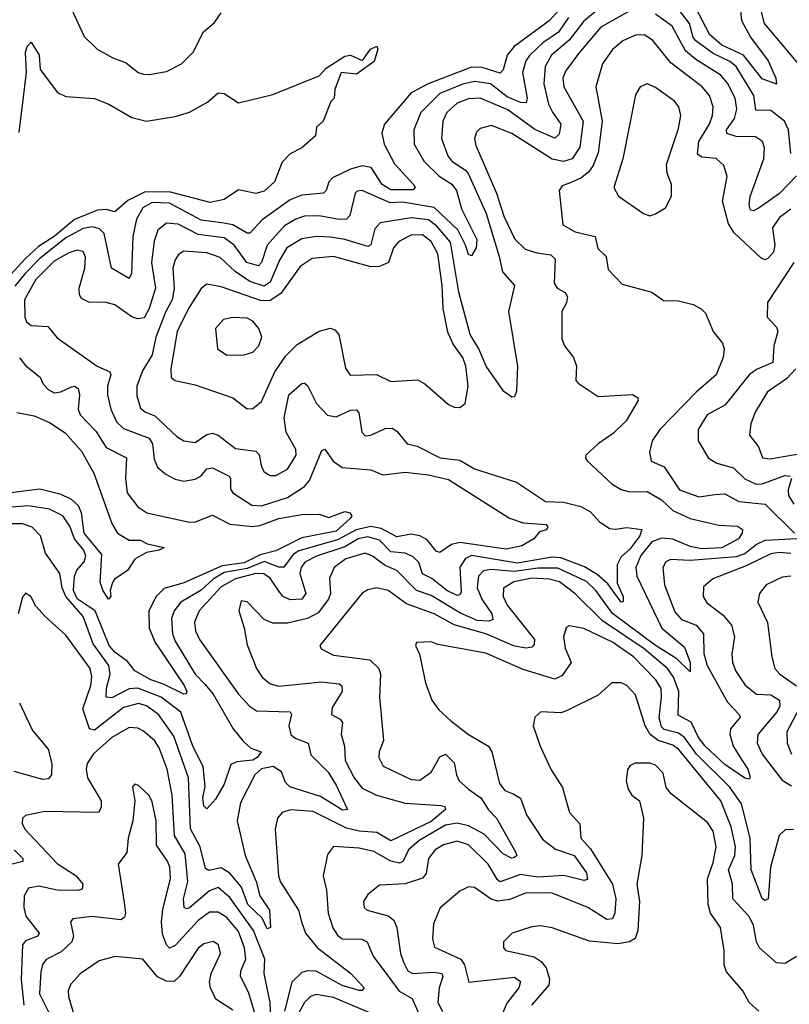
# Model space of a CAD drawing. Extents: x 1552294 to 1694791, y 811929 to 917222.
# Tile 290 of 643: x 1588915 to 1591590, y 906988 to 910408. Entities that reach past the tile are written whole.
import ezdxf

# ---------------------------------------------------------------- set-up
doc = ezdxf.new("R2010")
doc.units = 0

msp = doc.modelspace()

# ---------------------------------------------------------------- linework, layer by layer
at = {"layer": '0CON10XD'}
for points in [[(1590812.3, 910467.8), (1590755, 910403.9), (1590633.2, 910315), (1590608.8, 910285), (1590595, 910233.5), (1590585, 910221.6), (1590521.5, 910241.5), (1590485, 910243.2), (1590334.7, 910185.3), (1590275, 910153.7), (1590182.9, 910045), (1590173.9, 910015), (1590181, 909975), (1590217.3, 909907.3), (1590283.5, 909835), (1590289.4, 909825), (1590282.8, 909817.2), (1590205, 909816.7), (1590175, 909835.7), (1590136, 909895), (1590105, 909900), (1590065, 909889.3), (1590001.4, 909858.6), (1589988.9, 909845), (1589980.4, 909815), (1589970.8, 909805), (1589895, 909798.4), (1589855, 909782.3), (1589757.1, 909712.9), (1589715, 909666.8), (1589705, 909666.6), (1589655.1, 909695.1), (1589617.3, 909702.7), (1589545, 909712.1), (1589435, 909770.8), (1589375, 909773.5), (1589342.6, 909755), (1589320.2, 909715), (1589308.4, 909655), (1589303.6, 909526.4), (1589295, 909508.5), (1589233.3, 909545), (1589208.1, 909665), (1589192, 909682), (1589167.9, 909687.9), (1589135, 909683.2), (1589075, 909650.5), (1588985, 909578.8), (1588932.7, 909525), (1588897.6, 909482.4)], [(1591416.4, 910473.6), (1591423.9, 910405), (1591455, 910347.4), (1591515.9, 910265), (1591542.9, 910205), (1591545, 910184.3), (1591495, 910203), (1591430, 910285), (1591355, 910319.5), (1591313.5, 910355), (1591246.3, 910485)], [(1589094.4, 910445), (1589139.4, 910349.4), (1589183.8, 910305), (1589238.8, 910275), (1589285, 910258.6), (1589326.7, 910225), (1589345, 910219.2), (1589365, 910217.1), (1589425, 910227.8), (1589477.5, 910255), (1589517.8, 910295), (1589553.9, 910366.1), (1589592.2, 910397.8), (1589615, 910431.4)], [(1590915, 910434.8), (1590875, 910402.2), (1590825, 910336.7), (1590763.3, 910285), (1590740.5, 910245), (1590736.3, 910185), (1590752.3, 910115), (1590766.6, 910086.6), (1590795.7, 910045), (1590789.7, 910010.3), (1590775, 909996.9), (1590705, 910026.5), (1590611.2, 910095), (1590515, 910135.5), (1590475, 910133.3), (1590435, 910117.9), (1590399.1, 910085), (1590385.3, 910055), (1590381.2, 909995), (1590403.1, 909935), (1590416.8, 909916.8), (1590464.7, 909885), (1590475, 909870.9), (1590535.4, 909735), (1590581.6, 909585), (1590592.2, 909532.2), (1590634, 909485), (1590613.4, 909395), (1590645.4, 909205), (1590641.7, 909118.3), (1590635, 909097.5), (1590625, 909096.7), (1590597, 909117), (1590536.1, 909205), (1590511, 909265), (1590480.7, 909315), (1590441.5, 909461.5), (1590411.8, 909635), (1590365, 909691.2), (1590335, 909712.4), (1590275, 909720.3), (1590168.1, 909701.9), (1590148.7, 909681.3), (1590135, 909625.6), (1590125, 909620.2), (1590045, 909644.8), (1589995, 909652.5), (1589945, 909654.8), (1589895, 909646.3), (1589843.6, 909615), (1589817.7, 909572.3), (1589785, 909496.2), (1589765, 909482.7), (1589715, 909498.8), (1589663.4, 909533.4), (1589611.5, 909581.5), (1589565, 909598.7), (1589485.7, 909604.3), (1589467.1, 909592.9), (1589455, 909574.4), (1589447, 909545), (1589451.9, 909475), (1589444.8, 909435), (1589422.6, 909395), (1589388.1, 909305), (1589375, 909244.4), (1589341.4, 909188.6), (1589321.6, 909135), (1589321.7, 909101.7), (1589335, 909059.1), (1589352.2, 909045), (1589385, 909031.9), (1589460.4, 908960.4), (1589485, 908944.7), (1589525, 908940), (1589565, 908966.7), (1589585, 908971.5), (1589605, 908964.6), (1589665, 908919.1), (1589735, 908908.9), (1589746.6, 908896.6), (1589755.2, 908855.2), (1589765, 908837.5), (1589784.8, 908824.7), (1589805, 908825.3), (1589845, 908846.7), (1589875.8, 908895), (1589874.7, 908915), (1589840.5, 908975), (1589833.8, 909025), (1589850.3, 909105), (1589895.7, 909144.3)], [(1591035, 910438.3), (1590935, 910381.5), (1590858.3, 910291.7), (1590811.4, 910228.6), (1590802, 910205), (1590805.6, 910175), (1590872.8, 910055), (1590862, 909965), (1590835, 909925.2), (1590805, 909915.5), (1590765, 909923.7), (1590625, 910012.4), (1590555, 910040.9), (1590515, 910030), (1590502.7, 910017.3), (1590495.4, 909995), (1590500.6, 909970.6), (1590572.2, 909805), (1590597.9, 909725), (1590636.1, 909646.1), (1590671.2, 909611.2), (1590712.3, 909597.7), (1590760.9, 909590.9), (1590776, 909576), (1590772.8, 909492.8), (1590782.9, 909475), (1590810.4, 909460.4), (1590818.8, 909445), (1590815.4, 909425), (1590798.9, 909395), (1590799.3, 909299.3), (1590808.6, 909275), (1590839.5, 909235), (1590849.5, 909205), (1590848, 909155), (1590855.7, 909145.7), (1590925, 909098.9), (1591045, 909105.7), (1591063.3, 909095), (1591063.8, 909085), (1591022.9, 909015), (1590978.5, 908971.5), (1590925.6, 908935), (1590882.5, 908895), (1590880.8, 908885), (1590888.6, 908875), (1590973.5, 908795), (1591005, 908776.8), (1591035, 908768.2), (1591095, 908769.6), (1591145, 908740.9), (1591185, 908703), (1591245.5, 908675.5), (1591345, 908652.8), (1591409.2, 908649.2), (1591427.2, 908637.2), (1591426.2, 908625), (1591412.5, 908605), (1591355, 908574.2), (1591285, 908569.7), (1591245, 908578.8), (1591185, 908603.5), (1591145, 908607.3), (1591111.6, 908595), (1591073.1, 908546.9), (1591055.7, 908505), (1591059.1, 908475), (1591147, 908295), (1591225, 908228.7), (1591245.4, 908175), (1591245, 908143.1), (1591198.7, 908188.7), (1591125, 908234.5), (1590975.2, 908345.2), (1590916.6, 908425), (1590885, 908456.8), (1590785, 908503.2), (1590715, 908503), (1590635, 908491.5), (1590552.1, 908497.9), (1590526.4, 908493.6), (1590509.1, 908475), (1590504.5, 908435), (1590521.4, 908395), (1590555.8, 908345), (1590559.7, 908325), (1590545, 908319.3), (1590505, 908321.3), (1590446.6, 908346.6), (1590345, 908408), (1590293.9, 908425), (1590225.3, 908495), (1590185, 908511.9), (1590141.2, 908545), (1590115, 908554.7), (1590048.2, 908535), (1590007.5, 908505), (1589991.9, 908468.1), (1589994.8, 908415), (1589987.7, 908395), (1589952.2, 908347.8), (1589915, 908328.8), (1589845, 908311.6), (1589795, 908311.8), (1589764.4, 908325), (1589705, 908386), (1589685, 908390), (1589676, 908355), (1589695.4, 908295.4), (1589705, 908236.7), (1589737.7, 908155), (1589757.3, 908125), (1589785, 908101.3), (1589815, 908093.2), (1589965, 908108.7), (1590025, 908101.5), (1590034.6, 908094.6), (1590035.3, 908075), (1590000.3, 908019.7), (1589998.6, 907995), (1590028.8, 907978.8), (1590036.5, 907966.5), (1590032.4, 907925), (1590043.6, 907885), (1590045.7, 907835), (1590077, 907775), (1590105, 907739.2), (1590154.6, 907714.6), (1590255, 907687), (1590378.6, 907678.6), (1590392, 907675), (1590394.4, 907665), (1590345, 907623.2), (1590205, 907556.1), (1590156.5, 907585), (1590095, 907589.1), (1590050.2, 907600.2), (1589935, 907657.6), (1589855.9, 907664.1), (1589827.1, 907655), (1589810.5, 907635), (1589803, 907597), (1589813.9, 907435), (1589820.6, 907415), (1589883.4, 907315), (1589894.2, 907275), (1589907.8, 907235), (1589950, 907185), (1590065, 907096.4), (1590111.9, 907045), (1590105, 907035.8), (1590095, 907036.4), (1590035, 907054.2), (1589945, 907102.9), (1589915, 907105.1), (1589895, 907098.5), (1589860.2, 907065), (1589835.6, 906965)], [(1591615, 909865.9), (1591555, 909804.8), (1591485, 909754.8), (1591465, 909743.9), (1591455, 909745.8), (1591450.3, 909765), (1591454, 909794), (1591501.2, 909925), (1591503.1, 909963.1), (1591496.8, 909985), (1591471.5, 910001.5), (1591405, 910001.7), (1591372.2, 910012.2), (1591371.7, 910025), (1591398.8, 910065), (1591406.7, 910096.7), (1591401, 910135), (1591375, 910187.2), (1591352.1, 910215), (1591265, 910269.7), (1591229.2, 910299.2), (1591182.3, 910385), (1591125, 910427.2)], [(1591595, 909942.9), (1591587, 910025), (1591572.4, 910055), (1591525, 910092.8), (1591473.4, 910093.4), (1591466, 910145), (1591404.8, 910245), (1591382.7, 910262.7), (1591325, 910290.5), (1591264.3, 910334.3), (1591255.7, 910345.7), (1591242.4, 910395), (1591205, 910443.9)], [(1591491.8, 910435), (1591502.5, 910395), (1591645, 910226.2)], [(1590822.4, 910415), (1590787.1, 910365), (1590732.6, 910327.4), (1590686.5, 910283.5), (1590674.1, 910265), (1590662.4, 910225), (1590679, 910135), (1590675, 910118.8), (1590655, 910120), (1590609.4, 910139.4), (1590550.9, 910185), (1590495, 910193.5), (1590455, 910184), (1590375, 910151.2), (1590308.6, 910085), (1590284.7, 910025), (1590286.1, 909975), (1590320, 909915), (1590372.7, 909865), (1590416.8, 909836.8), (1590432.9, 909815), (1590450.8, 909750.8), (1590503.2, 909645), (1590501.7, 909615), (1590485, 909587.5), (1590475, 909592.5), (1590463.9, 909625), (1590437.5, 909677.5), (1590355.1, 909755.1), (1590245, 909774.4), (1590202.4, 909772.4), (1590105, 909814.7), (1590087.9, 909812.1), (1590081.1, 909805), (1590061.8, 909728.2), (1590050, 909715), (1590025, 909713.8), (1589955, 909726.8), (1589905, 909725.5), (1589875, 909715.6), (1589835, 909691.7), (1589774.9, 909625.1), (1589755.4, 909564.6), (1589745, 909552.6), (1589704.3, 909565), (1589660.7, 909625), (1589625, 909649.7), (1589535, 909661.3), (1589465, 909697.3), (1589425, 909701.4), (1589395, 909676.4), (1589381.6, 909638.4), (1589372.3, 909565), (1589386.6, 909475), (1589365, 909404.5), (1589347.5, 909372.5), (1589325, 909369), (1589305, 909376.1), (1589245, 909417.8), (1589215, 909425.3), (1589155, 909426.4), (1589129.1, 909439.1), (1589122.1, 909452.1), (1589121.6, 909475), (1589141.6, 909545), (1589143.4, 909583.4), (1589135, 909603.3), (1589115, 909607.1), (1589085, 909597.9), (1589035, 909568.7), (1588970.7, 909505), (1588931.9, 909435), (1588932.5, 909375), (1588938.8, 909358.8), (1588955, 909345.5), (1589012.3, 909342.3), (1589045, 909302.9), (1589184.4, 909205), (1589227.8, 909185), (1589232.1, 909175), (1589219.7, 909135), (1589220.3, 909105), (1589231.6, 909055), (1589251.2, 909011.2), (1589275, 908988.4), (1589365, 908954), (1589376.2, 908935), (1589381.7, 908881.7), (1589394.2, 908854.2), (1589420.8, 908830.8), (1589455, 908812.5), (1589485, 908805.5), (1589525, 908812), (1589545, 908823.9), (1589565, 908847.6), (1589585, 908851.2), (1589642.4, 908822.4), (1589647.6, 908815), (1589647.3, 908777.3), (1589655, 908764.5), (1589721.9, 908721.9), (1589755, 908719.6), (1589845, 908747.9), (1589905, 908786.2), (1589922, 908808), (1589965, 908911.9), (1589975, 908916.7), (1590004.3, 908874.3), (1590035, 908853.1), (1590134.7, 908844.7), (1590176.8, 908826.7), (1590255, 908836.2), (1590335, 908827.7), (1590405, 908811), (1590617.1, 908677.1), (1590665, 908660.9), (1590744, 908655), (1590750, 908645), (1590744.2, 908635.8), (1590721.2, 908628.8), (1590701.2, 908605), (1590660.5, 908580.5), (1590605, 908569.2), (1590445, 908592.2), (1590415.3, 908585), (1590375, 908557.6), (1590362.6, 908562.6), (1590331.1, 908601.1), (1590305, 908615.6), (1590275, 908621), (1590225, 908612.3), (1590171.3, 908641.3), (1590135, 908647.2), (1590084.2, 908635.8), (1590018.8, 908601.2), (1589885, 908563.8), (1589865, 908550), (1589833, 908507), (1589815, 908506.6), (1589765, 908526.1), (1589705, 908502.3), (1589625, 908488.5), (1589587.4, 908465), (1589545, 908426.5), (1589474.8, 908385), (1589451.7, 908355), (1589441.9, 908328.1), (1589445.5, 908275.5), (1589455, 908249.6), (1589524.4, 908135), (1589558.9, 908098.9), (1589586.8, 908065), (1589656.8, 907945), (1589691.7, 907901.7), (1589717.6, 907877.6), (1589754, 907865), (1589740.4, 907845), (1589725, 907835.9), (1589669.2, 907830.8), (1589648.5, 907821.5), (1589625, 907752.5), (1589595, 907700.8), (1589565, 907666.7), (1589555, 907677.5), (1589550.7, 907705), (1589559.3, 907745), (1589553, 907813), (1589515, 907888.5), (1589475, 908002.4), (1589406, 908055), (1589325, 908086.5), (1589295, 908083.8), (1589235, 908052.2), (1589215.4, 908055), (1589216.2, 908086.2), (1589229.7, 908135), (1589224.8, 908165), (1589170.3, 908240.3), (1589135.8, 908335), (1589075.2, 908404.8), (1589062, 908435), (1589054.6, 908485), (1589004.6, 908555), (1588986.7, 908615), (1588957.7, 908645), (1588925, 908657.1), (1588885, 908656.8)], [(1591595, 909749.7), (1591555, 909721.2), (1591531.1, 909685), (1591538.7, 909625), (1591535, 909600.9), (1591515, 909578.1), (1591505, 909574.2), (1591490.3, 909580.3), (1591397.5, 909667.5), (1591378.4, 909698.4), (1591357.1, 909777.1), (1591373.8, 909863.8), (1591361.7, 909901.7), (1591335, 909925.3), (1591285, 909930), (1591271, 909941), (1591275.5, 909985), (1591311.9, 910045), (1591323, 910075), (1591324.8, 910105), (1591312.5, 910145), (1591286.7, 910175), (1591177.6, 910257.6), (1591115.5, 910335.5), (1591085.8, 910355), (1591055, 910354.7), (1591010.9, 910335), (1590975, 910304.6), (1590940.3, 910255), (1590917.4, 910175), (1590939.7, 910055), (1590924.8, 909945), (1590908.3, 909901.7), (1590891.1, 909878.9), (1590865, 909857.5), (1590828.3, 909841.7), (1590799.6, 909830.4), (1590790, 909815), (1590802.5, 909695), (1590845, 909670.8), (1590915.2, 909655.2), (1590923.5, 909613.5), (1590952.7, 909585), (1590960.4, 909540.4), (1591008.9, 909488.9), (1591111.7, 909461.7), (1591152.7, 909432.7), (1591205, 909431.4), (1591255, 909419.2), (1591283.6, 909403.6), (1591298.8, 909388.8), (1591324.6, 909324.6), (1591357.3, 909285), (1591362.7, 909265), (1591360, 909235), (1591335.7, 909175), (1591266.2, 909113.8), (1591140, 908985), (1591112.5, 908945), (1591103.8, 908906.2), (1591110, 908875), (1591155.1, 908855.1), (1591207.7, 908775), (1591275, 908750.6), (1591331, 908759), (1591365, 908761), (1591414.6, 908734.6), (1591505.2, 908725.2), (1591607.1, 908625)], [(1588913.4, 910016.6), (1588938.1, 910225), (1588934.7, 910295), (1588942.4, 910317.6), (1588955, 910330), (1588982.5, 910285), (1588985.8, 910235), (1589046, 910155), (1589075, 910141.5), (1589175, 910134.5), (1589225, 910114.6), (1589305, 910067.9), (1589355, 910055.8), (1589455, 910071.2), (1589505, 910087.1), (1589568, 910122), (1589605, 910154), (1589625, 910151.2), (1589675, 910119.5), (1589795, 910148.6), (1589955, 910213.3), (1589980.2, 910239.8), (1590045, 910281.5), (1590065, 910284.3), (1590105, 910266.2), (1590109.4, 910270.6), (1590134.2, 910305), (1590156.2, 910316.2), (1590160, 910305), (1590147.3, 910262.7), (1590085, 910218.8), (1590032.5, 910225), (1590010, 910165), (1590007.5, 910135), (1589996.2, 910123.8), (1589970, 910055), (1589946.7, 910035), (1589942.5, 910005), (1589895, 909962.5), (1589855, 909942.5), (1589827.3, 909912.7), (1589800, 909845), (1589765, 909812.2), (1589735, 909804.4), (1589675, 909816.9), (1589625, 909783.6), (1589576.8, 909773.3), (1589438.4, 909808.4), (1589350.5, 909809.5), (1589290.3, 909779.7), (1589245, 909740.3), (1589215, 909748.4), (1589185, 909746.8), (1589105, 909713.9), (1589034.5, 909655), (1588979.6, 909620.4), (1588935, 909578.2), (1588802, 909435)], [(1591105, 909726.2), (1591125, 909734), (1591158.8, 909755), (1591180, 909795), (1591180.6, 909835), (1591164.6, 909874.6), (1591163.1, 909905), (1591205, 910030), (1591212.3, 910075), (1591205.4, 910105), (1591190.5, 910125), (1591125, 910172.2), (1591095, 910185.6), (1591070.8, 910175), (1591055, 910146.7), (1591011.1, 909925), (1590979.4, 909825), (1590995.5, 909795.5), (1591083.3, 909735), (1591105, 909726.2)], [(1589705, 909056.9), (1589725, 909057.5), (1589755, 909081.8), (1589801, 909185), (1589839.9, 909240.1), (1589879.6, 909280.4), (1589955, 909326.3), (1589995, 909336.4), (1590010.5, 909330.5), (1590024, 909314), (1590047.3, 909197.3), (1590063.4, 909173.4), (1590155.3, 909175.3), (1590205, 909151.5), (1590297.2, 909157.2), (1590322.8, 909142.8), (1590405, 909072), (1590425, 909062), (1590445, 909061.2), (1590462.5, 909075), (1590473.3, 909135), (1590465.4, 909204.6), (1590454.6, 909235), (1590421.5, 909281.5), (1590403.1, 909323.1), (1590386.6, 909405), (1590383.5, 909485), (1590367.8, 909595), (1590345, 909637.9), (1590315, 909660.5), (1590275, 909659.5), (1590232.5, 909637.5), (1590213.9, 909616.1), (1590196.4, 909565), (1590165, 909550.3), (1590135, 909549.4), (1590005, 909585.5), (1589931.8, 909578.2), (1589889, 909551), (1589822.9, 909457.1), (1589785, 909433.1), (1589755, 909431.9), (1589615, 909480.4), (1589565, 909489.3), (1589545.3, 909474.7), (1589501.9, 909405), (1589462.2, 909325), (1589439.7, 909195), (1589441.1, 909165), (1589454.7, 909154.7), (1589525, 909139.7), (1589655, 909094.6), (1589705, 909056.9)], [(1591605.2, 909565), (1591514.2, 909425.8), (1591512.7, 909375), (1591545, 909340), (1591550.2, 909325), (1591536.3, 909275), (1591532.2, 909217.8), (1591475, 909193.5), (1591449.7, 909175), (1591377.2, 909082.8), (1591365, 909068.8), (1591304.1, 909035.9), (1591272.4, 908985), (1591272.3, 908945), (1591308.5, 908885), (1591337.7, 908867.7), (1591395, 908852), (1591435, 908813.2), (1591474.8, 908794.8), (1591495, 908795.8), (1591574.3, 908825), (1591592.1, 908822.1)], [(1589635, 909243.3), (1589695, 909244.5), (1589725, 909253.6), (1589745.4, 909275), (1589756.5, 909305), (1589745.6, 909335), (1589725, 909360.5), (1589705, 909370.8), (1589655, 909373.8), (1589623.3, 909366.7), (1589595.7, 909335), (1589602, 909265), (1589635, 909243.3)], [(1588913.8, 909233.8), (1588935.7, 909205.7), (1588986.2, 909166.2), (1588995, 909144.3), (1589013.2, 909123.2), (1589035, 909112.5), (1589057.5, 909115), (1589095, 909132.9), (1589105, 909134.7), (1589117.5, 909127.5), (1589122.6, 909105), (1589118.2, 909055), (1589124.7, 909035), (1589179, 908979), (1589215, 908921.9), (1589286.3, 908886.3), (1589282.3, 908815), (1589288.2, 908765), (1589325, 908715.5), (1589357.1, 908695), (1589505, 908662.4), (1589525.9, 908664.1), (1589585, 908687.3), (1589645, 908655.5), (1589725, 908648), (1589749.1, 908650.9), (1589815, 908675.1), (1589895, 908689.5), (1589955, 908690.4), (1589988.6, 908678.6), (1590045, 908699.6), (1590062.5, 908695), (1590068.6, 908685), (1590063.5, 908675), (1590015, 908631.1), (1589895, 908608.6), (1589805, 908563.8), (1589750.4, 908549.6), (1589695, 908521.9), (1589619, 908511), (1589485, 908452.4), (1589417.4, 908432.6), (1589389.3, 908405), (1589363.6, 908355), (1589365.2, 908295), (1589385.5, 908245), (1589486.3, 908095), (1589495.7, 908074.3), (1589493.5, 908066.5), (1589485, 908065.9), (1589415, 908100.6), (1589370.4, 908115), (1589315, 908146.1), (1589288.9, 908178.9), (1589245, 908211.7), (1589225.2, 908235), (1589176.7, 908355), (1589115, 908396.9), (1589101.9, 908425), (1589105.7, 908475), (1589113.8, 908496.2), (1589138.9, 908525), (1589144.8, 908545), (1589137.4, 908565), (1589104.8, 908605), (1589089.4, 908649.4), (1589064.3, 908684.3), (1589018.3, 908708.3), (1588945, 908719), (1588885, 908714.6)], [(1591612.1, 909195), (1591579.9, 909160.1), (1591513.3, 909115), (1591470.4, 909045), (1591455.8, 909004.2), (1591451.6, 908965), (1591482.9, 908925), (1591496.1, 908886.1), (1591523, 908883), (1591655.7, 908905.7)], [(1589895.7, 909144.3), (1589905, 909146), (1589915, 909138), (1589946.8, 909075), (1589985, 909034.7), (1590015, 909028.9), (1590065, 909051.4), (1590085, 909053.5), (1590092.9, 909042.9), (1590103.5, 908975), (1590115, 908963.1), (1590135, 908964.5), (1590185, 908987.9), (1590209, 908989), (1590225, 908978.8), (1590261.9, 908935), (1590296.3, 908926.3), (1590376.2, 908886.2), (1590445, 908878.4), (1590495, 908848.4), (1590641.5, 908801.5), (1590742.5, 908735), (1590805, 908732.4), (1590865, 908716.7), (1590898.4, 908698.4), (1590928.6, 908665), (1590965, 908641), (1590985, 908638.1), (1591025, 908644.6), (1591077.1, 908637.1), (1591070, 908615), (1591035, 908569.3), (1591005, 908542.2), (1590991, 908515), (1590991.5, 908451.5), (1591011.6, 908405), (1591012.5, 908387.5), (1591005, 908385.5), (1590958.5, 908448.5), (1590921.3, 908481.3), (1590878.2, 908508.2), (1590795, 908538.4), (1590765, 908541.3), (1590645, 908520.8), (1590485, 908546.7), (1590463.9, 908536.1), (1590445, 908506.5), (1590448.9, 908421.1), (1590445, 908410.4), (1590435, 908408.1), (1590398.9, 908425), (1590347.6, 908467.6), (1590315, 908483.2), (1590302.5, 908522.5), (1590282.7, 908542.7), (1590254.9, 908554.9), (1590205, 908559.9), (1590165, 908600.3), (1590125, 908612), (1590091.4, 908605), (1590045, 908577.6), (1589945.8, 908545), (1589906, 908524), (1589892.8, 908505), (1589888.4, 908485), (1589909.6, 908415), (1589895, 908395.3), (1589855, 908393.2), (1589830, 908405), (1589818.4, 908418.4), (1589785, 908468.7), (1589763.6, 908483.6), (1589735, 908484), (1589664.5, 908465.5), (1589615, 908438.3), (1589538.3, 908355), (1589522.2, 908315), (1589526.1, 908285), (1589540.2, 908255), (1589675.3, 908065), (1589713.3, 908023.3), (1589737.7, 908007.7), (1589854.4, 908004.4), (1589860, 907995), (1589849.7, 907955), (1589857.3, 907925), (1589872.5, 907912.5), (1589917.3, 907895), (1589926.9, 907855), (1589986.4, 907795), (1590015, 907748.9), (1590054.2, 907665), (1590036.9, 907663.1), (1589960.5, 907710.5), (1589853.8, 907743.8), (1589838.7, 907758.7), (1589825, 907795.7), (1589795.2, 907814.8), (1589755, 907806.2), (1589731.9, 907785), (1589682.3, 907687.7), (1589671, 907625), (1589698.9, 907505), (1589737, 907415), (1589749.8, 907365), (1589783.1, 907315), (1589786.9, 907255), (1589775, 907250), (1589757.2, 907287.2), (1589707.8, 907335), (1589685.1, 907395.1), (1589645, 907443.9), (1589615, 907462.3), (1589572.6, 907452.6), (1589560.2, 907460.2), (1589541.8, 907535), (1589508.1, 907598.1), (1589501.7, 907775), (1589449.9, 907919.9), (1589397.6, 907995), (1589356, 908025), (1589327.1, 908032.9), (1589275, 908019.4), (1589175, 907940.2), (1589157.2, 907945), (1589134.2, 908015), (1589162.4, 908095), (1589165.2, 908125.2), (1589159.2, 908155), (1589075, 908270.5), (1589003.1, 908335), (1588971.1, 908371.1), (1588953.8, 908405), (1588935, 908416), (1588925, 908402.5), (1588909.6, 908345)], [(1588905, 909044.2), (1588965, 909032.3), (1589018.5, 909008.5), (1589073, 908973), (1589129.5, 908909.5), (1589172.8, 908832.8), (1589235, 908658), (1589254.2, 908624.2), (1589295, 908600.4), (1589335, 908600.6), (1589357.7, 908587.7), (1589416.7, 908575), (1589400, 908565), (1589355, 908557.5), (1589315, 908534), (1589290, 908495), (1589260, 908475), (1589245, 908466.2), (1589237, 908453), (1589229.2, 908425), (1589231.2, 908405), (1589223.8, 908395), (1589204.5, 908424.5), (1589194.7, 908454.7), (1589200, 908550), (1589138.3, 908625), (1589129.1, 908695), (1589119.2, 908719.2), (1589095, 908741.4), (1589058.7, 908758.7), (1588985, 908777.3), (1588865, 908762.3)], [(1591596.9, 908815), (1591585.7, 908775), (1591586.2, 908755), (1591604.7, 908725)], [(1591617.5, 908605), (1591505, 908599.3), (1591475.2, 908585), (1591435, 908553.2), (1591405, 908542), (1591245, 908530), (1591177.1, 908532.9), (1591160.6, 908525), (1591150, 908505), (1591156.2, 908445), (1591191.7, 908351.7), (1591215, 908324.8), (1591265.5, 908305), (1591291.8, 908275), (1591293, 908207), (1591304.5, 908165), (1591375, 908037.2), (1591415.5, 907995), (1591418.2, 907985), (1591385, 907945.6), (1591383, 907927), (1591394.8, 907885), (1591425.6, 907835.6)], [(1591595, 908553.4), (1591555, 908556.9), (1591525, 908552.4), (1591439.2, 908510.8), (1591323.7, 908466.3), (1591291.5, 908438.5), (1591289.6, 908405), (1591303.1, 908383.1), (1591359.7, 908339.7), (1591389.2, 908305), (1591399.6, 908265), (1591389.5, 908205), (1591391.6, 908175), (1591403.8, 908145), (1591436.3, 908096.3), (1591475, 908065.6), (1591525, 908063), (1591555.3, 908045), (1591557.1, 908025), (1591547.2, 908005), (1591480.2, 907925), (1591478.1, 907895), (1591495, 907856.7), (1591565, 907766.3), (1591597.6, 907747.6)], [(1591595, 908475.3), (1591565, 908471.5), (1591509.4, 908445), (1591485.5, 908415), (1591480.4, 908385), (1591513.9, 908313.9), (1591528.8, 908195), (1591539.7, 908155), (1591556.2, 908135), (1591615, 908094.7)], [(1591425.6, 907835.6), (1591445.2, 907805), (1591453.3, 907776.7), (1591450, 907770), (1591435, 907773.6), (1591365, 907820.6), (1591297, 907885), (1591273.8, 907915), (1591247.9, 907967.9), (1591202.8, 907992.8), (1591205.7, 908075), (1591187.3, 908125), (1591166.2, 908155), (1591085, 908223.4), (1590940.6, 908320.6), (1590844.1, 908415), (1590790.9, 908455), (1590755, 908464.9), (1590695, 908467.9), (1590631.8, 908455), (1590596.2, 908433.8), (1590595.2, 908405), (1590609.1, 908375), (1590703.9, 908255), (1590702.4, 908237.6), (1590695, 908228.1), (1590674.8, 908225.2), (1590635, 908232.6), (1590534.4, 908274.4), (1590425, 908306.5), (1590355, 908344.5), (1590259.2, 908379.2), (1590195, 908425.3), (1590155, 908434.7), (1590125, 908428.2), (1590105, 908416.2), (1589958, 908235), (1589962.7, 908222.7), (1590005, 908200.4), (1590131.1, 908185), (1590163, 908155), (1590168.8, 908135), (1590165.4, 908054.6), (1590179.1, 907905), (1590163.8, 907865), (1590162.9, 907845), (1590177.8, 907815), (1590275, 907769.3), (1590305, 907767.3), (1590344.6, 907795), (1590375, 907847.8), (1590395, 907856.7), (1590425, 907827.1), (1590432.4, 907785), (1590442.3, 907765), (1590474, 907735), (1590517.7, 907705), (1590544.1, 907664.1), (1590571.8, 907635), (1590639.5, 907515), (1590642.2, 907505), (1590635, 907497.8), (1590624.4, 907495.6), (1590595, 907510.5), (1590529.1, 907579.1), (1590475, 907607.9), (1590435, 907617.4), (1590395, 907610.5), (1590302.9, 907557.1), (1590266.4, 907525), (1590247.9, 907485), (1590235, 907478.9), (1590205, 907485.7), (1590145, 907519.6), (1590095, 907530.2), (1590005, 907536.2), (1589985, 907508.8), (1589970, 907435), (1589981.1, 907385), (1589986.7, 907305), (1590003.6, 907253.6), (1590018.9, 907228.9), (1590035, 907215.8), (1590103.3, 907215), (1590122.5, 907205), (1590142.8, 907155), (1590205, 907072.8), (1590234.1, 907034.1), (1590278.8, 907008.8), (1590309.1, 906939.1)], [(1591604, 907596), (1591575, 907594.3), (1591554.4, 907575), (1591523.8, 907465), (1591515.8, 907354.2), (1591505, 907348.5), (1591495, 907355.6), (1591457.1, 907455), (1591453.4, 907565), (1591423.9, 907685), (1591382.8, 907742.8), (1591267.5, 907857.5), (1591225, 907915.2), (1591205, 907929.7), (1591155, 907942.3), (1591145, 907952.2), (1591136.9, 907983.1), (1591145.9, 908055), (1591143.7, 908085), (1591125.2, 908115), (1591047.5, 908195), (1590975, 908245.5), (1590875, 908293.6), (1590825, 908303.1), (1590813.9, 908296.1), (1590805.3, 908264.7), (1590811.1, 908225), (1590831.6, 908175), (1590799.7, 908130.3), (1590775, 908117.1), (1590665, 908151.1), (1590535, 908207.7), (1590367.7, 908237.7), (1590345, 908246.7), (1590293.3, 908245), (1590290, 908235), (1590304.5, 908204.5), (1590325.5, 908105), (1590346.9, 908045), (1590371.2, 908011.2), (1590413.2, 907973.2), (1590474.8, 907924.8), (1590544.6, 907885), (1590555.3, 907865), (1590582.3, 907755), (1590601, 907731), (1590630.2, 907719.8)], [(1591615, 907154.5), (1591575, 907130.4), (1591545, 907132.2), (1591486.2, 907185), (1591475.7, 907205.7), (1591465, 907263.1), (1591448.5, 907295), (1591392.8, 907355), (1591391.9, 907405), (1591378.3, 907455), (1591400, 907505), (1591402.4, 907535), (1591387.7, 907605), (1591351.1, 907695), (1591204.2, 907874.2), (1591185, 907887.9), (1591134, 907904), (1591105.9, 907925.9), (1591088.6, 907955), (1591055, 908062.9), (1591025, 908095.5), (1591005, 908104.4), (1590972.5, 908105), (1590925, 908061.4), (1590815, 908007.7), (1590795, 908000.9), (1590725.5, 908004.5), (1590704.6, 907985.4), (1590699.5, 907955), (1590723.3, 907885), (1590762.4, 907802.4), (1590801.7, 907741.7), (1590818.8, 907678.8), (1590825.7, 907655), (1590861.8, 907615), (1590865.4, 907565), (1590898.8, 907528.8), (1590975.5, 907405.5), (1590986.9, 907355), (1590982.9, 907305), (1590975, 907284.6), (1590955, 907282.8), (1590889.1, 907325), (1590765, 907374.3), (1590675, 907375.6), (1590617.8, 907352.2), (1590575, 907346.9), (1590553.5, 907353.5), (1590495, 907393.6), (1590475, 907396.7), (1590445, 907381.1), (1590376.3, 907323.7), (1590352.6, 907267.4), (1590349.1, 907215), (1590356.5, 907186.5), (1590447.7, 907145), (1590461.2, 907125), (1590475.3, 907065.3), (1590635, 907082.4), (1590655, 907068), (1590649, 907045), (1590608.2, 906991.8), (1590574.8, 906915)], [(1588914.2, 908035), (1588959.3, 907939.3), (1589013.2, 907875), (1589026.7, 907825), (1589025.6, 907785), (1589015, 907771.4), (1588995, 907769.6), (1588895, 907797.3)], [(1591634.2, 908035), (1591580.9, 907935), (1591581.6, 907895), (1591597, 907857)], [(1589787.6, 906935), (1589785.1, 906995.1), (1589763.9, 907095), (1589767, 907145), (1589726.8, 907245), (1589645, 907359), (1589605, 907393.9), (1589575, 907382.3), (1589505, 907323), (1589495, 907319.7), (1589486.5, 907325), (1589484.2, 907355), (1589499.4, 907415), (1589489.6, 907510.4), (1589452.8, 907575), (1589445.1, 907715.1), (1589427.5, 907805), (1589399.1, 907879.1), (1589383.5, 907905), (1589345, 907936.9), (1589325, 907947.2), (1589295, 907949.8), (1589235, 907915.2), (1589171.7, 907858.3), (1589148.9, 907825), (1589145.4, 907805), (1589150.8, 907775), (1589197.4, 907695), (1589198.2, 907671.8), (1589188.1, 907655), (1589001.6, 907658.4), (1588935.5, 907644.5), (1588924.4, 907635), (1588922.9, 907615), (1588933.8, 907595), (1589045, 907477.5), (1589111.1, 907435), (1589134.5, 907405), (1589132.1, 907387.9), (1589116.3, 907383.7), (1589045, 907384.5), (1588981.7, 907398.3), (1588945, 907391.8), (1588930.4, 907365), (1588928.9, 907325), (1588936, 907295), (1588982.5, 907235), (1588977.5, 907225), (1588935, 907208.4), (1588924.3, 907195), (1588919.4, 907075), (1588929.4, 906985)], [(1591484.2, 906965), (1591450.6, 906995), (1591427.5, 907035), (1591371, 907101), (1591362.7, 907125), (1591362.9, 907175), (1591350.4, 907255), (1591315.4, 907305), (1591307.8, 907335), (1591305.4, 907424.6), (1591325, 907481.2), (1591334.8, 907535), (1591325, 907589.2), (1591305, 907619.4), (1591179.1, 907719.1), (1591161.3, 907741.3), (1591150.6, 907790.6), (1591125, 907818.6), (1591105, 907825.6), (1591054.2, 907825.8), (1591035, 907816.2), (1591027.5, 907802.5), (1591022.9, 907765), (1591029.5, 907735), (1591041.9, 907715), (1591069.2, 907695), (1591082.7, 907635), (1591077.2, 907505), (1591060, 907405), (1591068.7, 907345), (1591063.5, 907245), (1591053.6, 907216.4), (1591034.3, 907205.7), (1590995, 907198.7), (1590895, 907207.8), (1590765, 907253.9), (1590725, 907261.2), (1590695, 907257.5), (1590626.7, 907235), (1590596.7, 907205), (1590596, 907185), (1590603.8, 907175), (1590702.7, 907152.7), (1590727, 907137), (1590745, 907114.5), (1590756.1, 907076.1), (1590753.7, 907055), (1590693.2, 906985)], [(1589736, 906946), (1589710.5, 907030.5), (1589682, 907085), (1589683.6, 907105), (1589701.1, 907145), (1589696.1, 907183.9), (1589675, 907240.8), (1589635, 907289.8), (1589605, 907308.4), (1589575, 907308.7), (1589535, 907279), (1589455, 907192.2), (1589435, 907183.6), (1589425, 907194.5), (1589411.4, 907231.4), (1589407.9, 907275), (1589412.2, 907317.8), (1589438.6, 907425), (1589436.2, 907465), (1589429, 907485), (1589390.5, 907540.5), (1589389.1, 907625), (1589375, 907692), (1589365, 907713.8), (1589327.7, 907747.7), (1589315, 907752.5), (1589306.7, 907743.3), (1589314.6, 907694.6), (1589308, 907625), (1589292.2, 907565), (1589287.3, 907515), (1589257.5, 907475), (1589278.3, 907341.7), (1589282.7, 907305), (1589278.8, 907291.2), (1589267.8, 907282.2), (1589165, 907293.2), (1589100, 907285), (1589091.4, 907275), (1589101.7, 907225), (1589096.2, 907205), (1589059.2, 907170.8), (1589006.5, 907143.5), (1588994, 907126), (1588988.5, 907101.5), (1588984.1, 907025), (1589018.3, 906955)], [(1590630.2, 907719.8), (1590654.8, 907704.8), (1590676, 907646), (1590732.3, 907562.3), (1590777.2, 907527.2), (1590841.3, 907505), (1590884.7, 907445), (1590888.7, 907421.3), (1590875, 907418.8), (1590805.5, 907435.5), (1590715, 907430), (1590655, 907439.6), (1590585, 907413.8), (1590575, 907420.3), (1590543, 907475), (1590475, 907542), (1590435, 907554.8), (1590387.5, 907542.5), (1590359.3, 907525), (1590335.3, 907495), (1590327, 907443), (1590315, 907425.9), (1590255, 907406.7), (1590165, 907401.8), (1590125, 907370), (1590110, 907345), (1590111.4, 907325), (1590122.5, 907315), (1590195, 907295.4), (1590215, 907280.6), (1590225.2, 907255.2), (1590237.8, 907165), (1590248.3, 907135), (1590263.2, 907105), (1590280, 907095), (1590355, 907100.3), (1590381.8, 907095), (1590385.6, 907085), (1590372.4, 907045), (1590368.1, 906995), (1590383.9, 906963.9)], [(1588895.9, 907525), (1588925.6, 907494.4), (1588925.3, 907484.7), (1588875, 907472.1)], [(1589655, 906968.4), (1589596.7, 907006.7), (1589577.9, 907045), (1589574.8, 907065.2), (1589580.5, 907095), (1589612.8, 907165), (1589605.4, 907195), (1589586.6, 907206.6), (1589555, 907197.8), (1589535, 907183.2), (1589470.5, 907085), (1589452, 907068), (1589425, 907068.4), (1589393.3, 907083.3), (1589343.3, 907145), (1589246.2, 907153.8), (1589190.4, 907139.6), (1589125, 907093.8), (1589092, 907058), (1589083.8, 907036.2), (1589084.2, 907015), (1589111.6, 906925)], [(1590145, 906953), (1590005, 907011.6), (1589945, 907022.5), (1589925, 907015.3), (1589905, 906994.2), (1589854.6, 906905)]]:
    msp.add_lwpolyline(points, dxfattribs=at)

doc.saveas('drawing.dxf')
